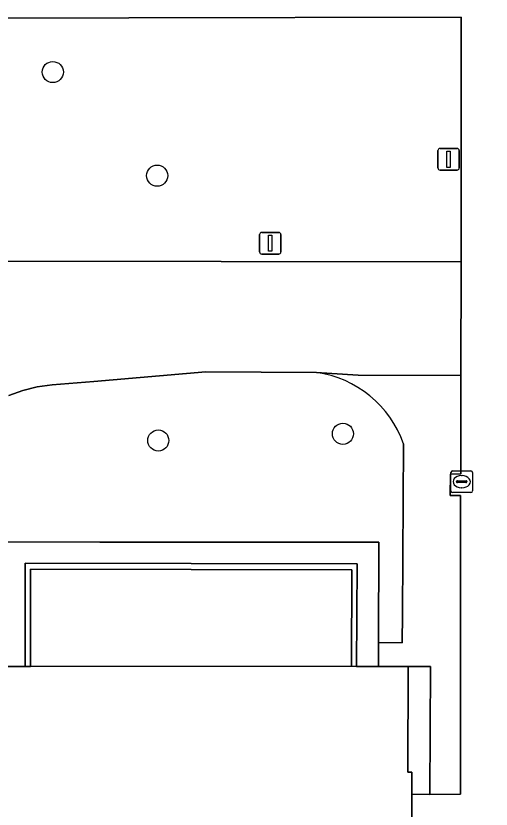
# Model space of a CAD drawing. Extents: x 161477 to 163040, y 383680 to 384871.
# Drawn here: x 162187.92 to 162209.95, y 384332.59 to 384369.34 of the extents above; entities that cross this region are included whole.
import ezdxf

# ---------------------------------------------------------------- set-up
doc = ezdxf.new("R2010")
doc.units = 0
for name, color, linetype in [('IMGEO_Boom', 7, 'Continuous'), ('IMGEO_Brandkraan', 7, 'Continuous'), ('IMGEO_Erf', 7, 'Continuous'), ('IMGEO_Groenvoorziening', 7, 'Continuous'), ('IMGEO_Lichtmast', 7, 'Continuous'), ('IMGEO_Muur', 7, 'Continuous'), ('IMGEO_Pand', 7, 'Continuous'), ('IMGEO_Rijbaan_lokaal_open', 7, 'Continuous'), ('IMGEO_Verkeersbordpaal', 7, 'Continuous'), ('IMGEO_Voetpad_open', 7, 'Continuous')]:
    doc.layers.add(name, color=color, linetype=linetype)

msp = doc.modelspace()

# ---------------------------------------------------------------- linework, layer by layer
at = {"layer": 'IMGEO_Boom'}
for centre in [(162189.63, 384366.74), (162194.47, 384361.94), (162203.08, 384349.98), (162194.52, 384349.67)]:
    msp.add_circle(centre, 0.489, dxfattribs=at)
at = {"layer": 'IMGEO_Brandkraan'}
for p, q in [((162208.164, 384348.26), (162209.016, 384348.26)), ((162208.089, 384347.334), (162208.089, 384348.186)), ((162208.577, 384348.04), (162208.602, 384348.04)), ((162209.09, 384348.186), (162209.09, 384347.334)), ((162208.348, 384347.754), (162208.348, 384347.766)), ((162208.786, 384347.717), (162208.388, 384347.717)), ((162208.391, 384347.803), (162208.789, 384347.803)), ((162208.832, 384347.766), (162208.832, 384347.754)), ((162209.016, 384347.26), (162208.164, 384347.26)), ((162208.6, 384347.48), (162208.575, 384347.48))]:
    msp.add_line(p, q, dxfattribs=at)
for points in [[(162208.164, 384348.26), (162209.016, 384348.26)], [(162208.089, 384347.334), (162208.089, 384348.186)], [(162209.09, 384348.186), (162209.09, 384347.334)], [(162209.016, 384347.26), (162208.164, 384347.26)]]:
    msp.add_lwpolyline(points, dxfattribs=at)
for centre, radius, start, end in [((162208.166, 384348.184), 0.0765, 91.552, 178.448), ((162208.166, 384348.184), 0.0765, 91.552, 178.448), ((162209.014, 384348.184), 0.0765, 1.552, 88.448), ((162209.014, 384348.184), 0.0765, 1.552, 88.448), ((162208.388, 384347.763), 0.0403, 85.8775, 175.7526), ((162208.385, 384347.753), 0.0366, 178.938, 274.7102), ((162208.789, 384347.76), 0.043, 264.8664, 352.4533), ((162208.793, 384347.765), 0.0386, 1.7309, 96.639), ((162208.166, 384347.336), 0.0765, 181.552, 268.448), ((162208.166, 384347.336), 0.0765, 181.552, 268.448), ((162209.014, 384347.336), 0.0765, 271.552, 358.448), ((162209.014, 384347.336), 0.0765, 271.552, 358.448)]:
    msp.add_arc(centre, radius, start, end, dxfattribs=at)
for centre, major_axis, ratio, start_param, end_param in [((162208.576, 384347.76), (-0.387, 0.002), 0.722429, 4.712389, 7.853982), ((162208.601, 384347.76), (-0.39, 0.002), 0.717154, 1.570796, 4.712389)]:
    msp.add_ellipse(centre, major_axis=major_axis, ratio=ratio, start_param=start_param, end_param=end_param, dxfattribs=at)
at = {"layer": 'IMGEO_Erf'}
msp.add_lwpolyline([(162203.491, 384343.681), (162188.591, 384343.705), (162188.594, 384339.199), (162203.475, 384339.206)], close=True, dxfattribs=at)
at = {"layer": 'IMGEO_Groenvoorziening'}
msp.add_lwpolyline([(162208.559, 384369.277), (162193.151, 384369.247), (162178.992, 384369.245), (162164.465, 384369.281), (162142.569, 384369.344), (162138.506, 384369.337), (162138.574, 384365.872), (162146.362, 384358.049), (162154.043, 384358.033), (162154.042, 384358.455), (162164.043, 384358.479), (162164.044, 384358.013), (162208.56, 384357.944)], close=True, dxfattribs=at)
for points in [[(162201.852, 384352.825), (162196.718, 384352.85), (162191.532, 384352.407), (162189.594, 384352.242), (162188.909, 384352.15), (162188.239, 384351.985), (162187.591, 384351.748)], [(162187.35, 384344.969), (162191.816, 384344.963), (162204.743, 384344.951), (162204.728, 384340.313), (162205.826, 384340.295), (162205.848, 384341.64), (162205.895, 384349.521)]]:
    msp.add_lwpolyline(points, dxfattribs=at)
msp.add_arc((162201.128, 384347.813), 5.064, 19.7126, 81.775, dxfattribs=at)
at = {"layer": 'IMGEO_Lichtmast'}
for p, q in [((162199.315, 384359.31), (162200.105, 384359.31)), ((162200.105, 384359.31), (162199.315, 384359.31)), ((162199.215, 384358.41), (162199.215, 384359.21)), ((162199.215, 384359.21), (162199.215, 384358.41)), ((162200.205, 384359.21), (162200.205, 384358.41)), ((162200.205, 384358.41), (162200.205, 384359.21)), ((162200.105, 384358.31), (162199.315, 384358.31)), ((162199.315, 384358.31), (162200.105, 384358.31))]:
    msp.add_line(p, q, dxfattribs=at)
msp.add_lwpolyline([(162199.635, 384359.185), (162199.785, 384359.185), (162199.785, 384358.435), (162199.635, 384358.435), (162199.635, 384359.185)], dxfattribs=at)
for centre, start, end in [((162199.315, 384359.21), 90, 180), ((162199.315, 384359.21), 90, 180), ((162200.105, 384359.21), 0, 90), ((162200.105, 384359.21), 360, 90), ((162199.315, 384358.41), 180, 270), ((162199.315, 384358.41), 180, 270), ((162200.105, 384358.41), 270, 0), ((162200.105, 384358.41), 270, 0)]:
    msp.add_arc(centre, 0.1, start, end, dxfattribs=at)
at = {"layer": 'IMGEO_Muur'}
msp.add_lwpolyline([(162188.354, 384339.199), (162188.594, 384339.199), (162188.591, 384343.705), (162203.491, 384343.681), (162203.475, 384339.206), (162203.715, 384339.205), (162203.736, 384343.948), (162188.346, 384343.979)], close=True, dxfattribs=at)
msp.add_lwpolyline([(162188.594, 384339.199), (162188.591, 384343.705), (162203.491, 384343.681), (162203.475, 384339.206)], dxfattribs=at)
at = {"layer": 'IMGEO_Pand'}
msp.add_lwpolyline([(162206.272, 384331.517), (162206.273, 384333.277), (162206.274, 384334.294), (162206.094, 384334.294), (162206.105, 384339.2), (162205.975, 384339.2), (162204.725, 384339.203), (162203.715, 384339.205), (162203.475, 384339.206), (162188.594, 384339.199), (162188.354, 384339.199), (162185.994, 384339.198)], dxfattribs=at)
at = {"layer": 'IMGEO_Rijbaan_lokaal_open'}
for points in [[(162187.591, 384351.748), (162188.239, 384351.985), (162188.909, 384352.15), (162189.594, 384352.242), (162191.532, 384352.407), (162196.718, 384352.85), (162201.852, 384352.825), (162202.566, 384352.776), (162203.784, 384352.692), (162208.545, 384352.686), (162208.56, 384357.944), (162164.044, 384358.013)], [(162208.538, 384347.113), (162208.05, 384347.113), (162208.062, 384348.108), (162208.548, 384348.12), (162208.545, 384352.686), (162203.784, 384352.692), (162202.566, 384352.776), (162201.852, 384352.825)], [(162205.895, 384349.521), (162205.848, 384341.64), (162205.826, 384340.295), (162204.728, 384340.313), (162204.725, 384339.203), (162205.975, 384339.2), (162206.105, 384339.2), (162207.138, 384339.202), (162207.115, 384333.274), (162208.529, 384333.286), (162208.538, 384347.113)]]:
    msp.add_lwpolyline(points, dxfattribs=at)
msp.add_lwpolyline([(162188.346, 384343.979), (162203.736, 384343.948), (162203.715, 384339.205), (162204.725, 384339.203), (162204.728, 384340.313), (162204.743, 384344.951), (162191.816, 384344.963), (162187.35, 384344.969), (162187.358, 384340.266), (162183.826, 384340.205), (162183.822, 384339.433), (162183.821, 384339.183), (162184.908, 384339.19), (162185.994, 384339.198), (162188.354, 384339.199)], close=True, dxfattribs=at)
msp.add_arc((162201.128, 384347.813), 5.064, 19.7126, 81.775, dxfattribs=at)
at = {"layer": 'IMGEO_Verkeersbordpaal'}
for p, q in [((162207.485, 384362.3), (162207.485, 384363.1)), ((162207.485, 384363.1), (162207.485, 384362.3)), ((162207.585, 384363.2), (162208.375, 384363.2)), ((162208.375, 384363.2), (162207.585, 384363.2)), ((162208.475, 384363.1), (162208.475, 384362.3)), ((162208.475, 384362.3), (162208.475, 384363.1)), ((162208.375, 384362.2), (162207.585, 384362.2)), ((162207.585, 384362.2), (162208.375, 384362.2))]:
    msp.add_line(p, q, dxfattribs=at)
msp.add_lwpolyline([(162207.905, 384363.075), (162208.055, 384363.075), (162208.055, 384362.325), (162207.905, 384362.325), (162207.905, 384363.075)], dxfattribs=at)
for centre, start, end in [((162207.585, 384363.1), 90, 180), ((162207.585, 384363.1), 90, 180), ((162208.375, 384363.1), 0, 90), ((162208.375, 384363.1), 360, 90), ((162207.585, 384362.3), 180, 270), ((162207.585, 384362.3), 180, 270), ((162208.375, 384362.3), 270, 0), ((162208.375, 384362.3), 270, 0)]:
    msp.add_arc(centre, 0.1, start, end, dxfattribs=at)
at = {"layer": 'IMGEO_Voetpad_open'}
msp.add_lwpolyline([(162122.291, 384369.238), (162134.938, 384369.262), (162138.506, 384369.337), (162142.569, 384369.344), (162164.465, 384369.281), (162178.992, 384369.245), (162193.151, 384369.247), (162208.559, 384369.277), (162208.56, 384357.944), (162208.545, 384352.686), (162208.548, 384348.12), (162208.062, 384348.108), (162208.05, 384347.113), (162208.538, 384347.113), (162208.529, 384333.286), (162207.115, 384333.274), (162206.273, 384333.277), (162206.272, 384331.517), (162207.263, 384331.508), (162207.241, 384329.041), (162207.126, 384329.042), (162207.163, 384304.212), (162207.167, 384301.738), (162210.344, 384301.738)], dxfattribs=at)
msp.add_lwpolyline([(162206.273, 384333.277), (162207.115, 384333.274), (162207.138, 384339.202), (162206.105, 384339.2), (162206.094, 384334.294), (162206.274, 384334.294)], close=True, dxfattribs=at)

doc.saveas('drawing.dxf')
